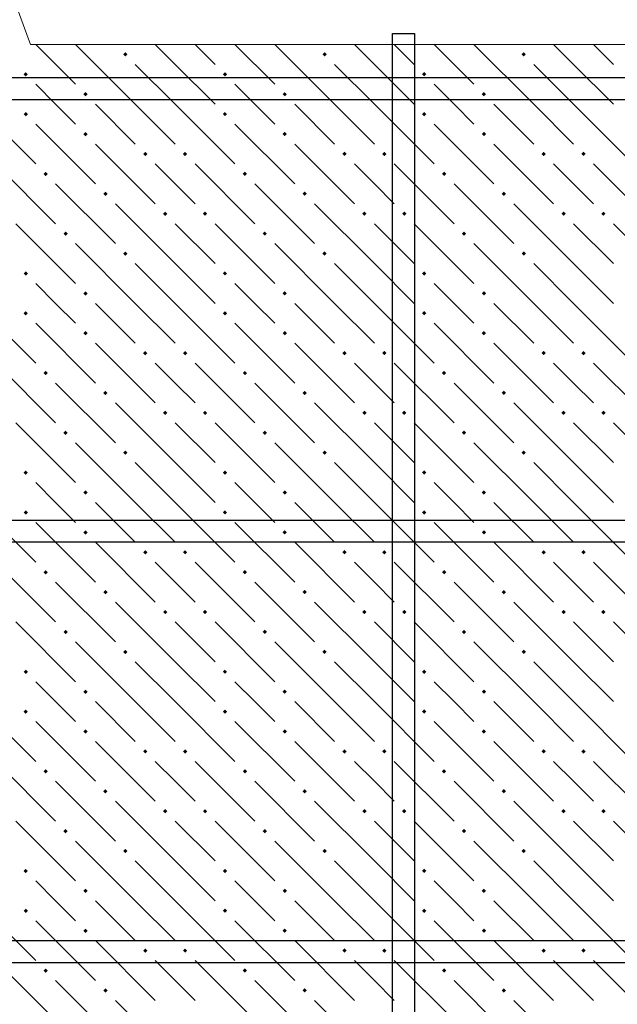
# Model space of a CAD drawing. Header units: millimetres. Extents: x 40580 to 1930067, y -240640 to 81020.
# Tile 448 of 656: x 1129829 to 1131629, y -186960 to -183994. Entities that reach past the tile are written whole.
import ezdxf

# ---------------------------------------------------------------- set-up
doc = ezdxf.new("R2010")
doc.units = ezdxf.units.MM
for name, color, linetype, lineweight in [('ЖБ Перекрытие верхний уровень', 7, 'Continuous', 35), ('Примечания', 7, 'Continuous', 13), ('Фоновоя арматура Х1', 52, 'Continuous', 25)]:
    doc.layers.add(name, color=color, linetype=linetype, lineweight=lineweight)

msp = doc.modelspace()

# ---------------------------------------------------------------- hatches: boundary and pattern name
at = {"layer": 'ЖБ Перекрытие верхний уровень', "linetype": 'Continuous', "lineweight": -3, "transparency": 33554687}
for points in [[(1130140.9, -184098.3), (1130147.4, -184091.8), (1130153.9, -184098.3), (1130147.4, -184104.8)], [(1130740.9, -184098.3), (1130747.4, -184091.8), (1130753.9, -184098.3), (1130747.4, -184104.8)], [(1131340.9, -184098.3), (1131347.4, -184091.8), (1131353.9, -184098.3), (1131347.4, -184104.8)], [(1129840.9, -184158.3), (1129847.4, -184151.8), (1129853.9, -184158.3), (1129847.4, -184164.8)], [(1130440.9, -184158.3), (1130447.4, -184151.8), (1130453.9, -184158.3), (1130447.4, -184164.8)], [(1131040.9, -184158.3), (1131047.4, -184151.8), (1131053.9, -184158.3), (1131047.4, -184164.8)], [(1130020.9, -184218.3), (1130027.4, -184211.8), (1130033.9, -184218.3), (1130027.4, -184224.8)], [(1130620.9, -184218.3), (1130627.4, -184211.8), (1130633.9, -184218.3), (1130627.4, -184224.8)], [(1131220.9, -184218.3), (1131227.4, -184211.8), (1131233.9, -184218.3), (1131227.4, -184224.8)], [(1129840.9, -184278.3), (1129847.4, -184271.8), (1129853.9, -184278.3), (1129847.4, -184284.8)], [(1130440.9, -184278.3), (1130447.4, -184271.8), (1130453.9, -184278.3), (1130447.4, -184284.8)], [(1131040.9, -184278.3), (1131047.4, -184271.8), (1131053.9, -184278.3), (1131047.4, -184284.8)], [(1130020.9, -184338.3), (1130027.4, -184331.8), (1130033.9, -184338.3), (1130027.4, -184344.8)], [(1130620.9, -184338.3), (1130627.4, -184331.8), (1130633.9, -184338.3), (1130627.4, -184344.8)], [(1131220.9, -184338.3), (1131227.4, -184331.8), (1131233.9, -184338.3), (1131227.4, -184344.8)], [(1130200.9, -184398.3), (1130207.4, -184391.8), (1130213.9, -184398.3), (1130207.4, -184404.8)], [(1130320.9, -184398.3), (1130327.4, -184391.8), (1130333.9, -184398.3), (1130327.4, -184404.8)], [(1130800.9, -184398.3), (1130807.4, -184391.8), (1130813.9, -184398.3), (1130807.4, -184404.8)], [(1130920.9, -184398.3), (1130927.4, -184391.8), (1130933.9, -184398.3), (1130927.4, -184404.8)], [(1131400.9, -184398.3), (1131407.4, -184391.8), (1131413.9, -184398.3), (1131407.4, -184404.8)], [(1131520.9, -184398.3), (1131527.4, -184391.8), (1131533.9, -184398.3), (1131527.4, -184404.8)], [(1129900.9, -184458.3), (1129907.4, -184451.8), (1129913.9, -184458.3), (1129907.4, -184464.8)], [(1130500.9, -184458.3), (1130507.4, -184451.8), (1130513.9, -184458.3), (1130507.4, -184464.8)], [(1131100.9, -184458.3), (1131107.4, -184451.8), (1131113.9, -184458.3), (1131107.4, -184464.8)], [(1130080.9, -184518.3), (1130087.4, -184511.8), (1130093.9, -184518.3), (1130087.4, -184524.8)], [(1130680.9, -184518.3), (1130687.4, -184511.8), (1130693.9, -184518.3), (1130687.4, -184524.8)], [(1131280.9, -184518.3), (1131287.4, -184511.8), (1131293.9, -184518.3), (1131287.4, -184524.8)], [(1130260.9, -184578.3), (1130267.4, -184571.8), (1130273.9, -184578.3), (1130267.4, -184584.8)], [(1130380.9, -184578.3), (1130387.4, -184571.8), (1130393.9, -184578.3), (1130387.4, -184584.8)], [(1130860.9, -184578.3), (1130867.4, -184571.8), (1130873.9, -184578.3), (1130867.4, -184584.8)], [(1130980.9, -184578.3), (1130987.4, -184571.8), (1130993.9, -184578.3), (1130987.4, -184584.8)], [(1131460.9, -184578.3), (1131467.4, -184571.8), (1131473.9, -184578.3), (1131467.4, -184584.8)], [(1131580.9, -184578.3), (1131587.4, -184571.8), (1131593.9, -184578.3), (1131587.4, -184584.8)], [(1129960.9, -184638.3), (1129967.4, -184631.8), (1129973.9, -184638.3), (1129967.4, -184644.8)], [(1130560.9, -184638.3), (1130567.4, -184631.8), (1130573.9, -184638.3), (1130567.4, -184644.8)], [(1131160.9, -184638.3), (1131167.4, -184631.8), (1131173.9, -184638.3), (1131167.4, -184644.8)], [(1130140.9, -184698.3), (1130147.4, -184691.8), (1130153.9, -184698.3), (1130147.4, -184704.8)], [(1130740.9, -184698.3), (1130747.4, -184691.8), (1130753.9, -184698.3), (1130747.4, -184704.8)], [(1131340.9, -184698.3), (1131347.4, -184691.8), (1131353.9, -184698.3), (1131347.4, -184704.8)], [(1129840.9, -184758.3), (1129847.4, -184751.8), (1129853.9, -184758.3), (1129847.4, -184764.8)], [(1130440.9, -184758.3), (1130447.4, -184751.8), (1130453.9, -184758.3), (1130447.4, -184764.8)], [(1131040.9, -184758.3), (1131047.4, -184751.8), (1131053.9, -184758.3), (1131047.4, -184764.8)], [(1130020.9, -184818.3), (1130027.4, -184811.8), (1130033.9, -184818.3), (1130027.4, -184824.8)], [(1130620.9, -184818.3), (1130627.4, -184811.8), (1130633.9, -184818.3), (1130627.4, -184824.8)], [(1131220.9, -184818.3), (1131227.4, -184811.8), (1131233.9, -184818.3), (1131227.4, -184824.8)], [(1129840.9, -184878.3), (1129847.4, -184871.8), (1129853.9, -184878.3), (1129847.4, -184884.8)], [(1130440.9, -184878.3), (1130447.4, -184871.8), (1130453.9, -184878.3), (1130447.4, -184884.8)], [(1131040.9, -184878.3), (1131047.4, -184871.8), (1131053.9, -184878.3), (1131047.4, -184884.8)], [(1130020.9, -184938.3), (1130027.4, -184931.8), (1130033.9, -184938.3), (1130027.4, -184944.8)], [(1130620.9, -184938.3), (1130627.4, -184931.8), (1130633.9, -184938.3), (1130627.4, -184944.8)], [(1131220.9, -184938.3), (1131227.4, -184931.8), (1131233.9, -184938.3), (1131227.4, -184944.8)], [(1130200.9, -184998.3), (1130207.4, -184991.8), (1130213.9, -184998.3), (1130207.4, -185004.8)], [(1130320.9, -184998.3), (1130327.4, -184991.8), (1130333.9, -184998.3), (1130327.4, -185004.8)], [(1130800.9, -184998.3), (1130807.4, -184991.8), (1130813.9, -184998.3), (1130807.4, -185004.8)], [(1130920.9, -184998.3), (1130927.4, -184991.8), (1130933.9, -184998.3), (1130927.4, -185004.8)], [(1131400.9, -184998.3), (1131407.4, -184991.8), (1131413.9, -184998.3), (1131407.4, -185004.8)], [(1131520.9, -184998.3), (1131527.4, -184991.8), (1131533.9, -184998.3), (1131527.4, -185004.8)], [(1129900.9, -185058.3), (1129907.4, -185051.8), (1129913.9, -185058.3), (1129907.4, -185064.8)], [(1130500.9, -185058.3), (1130507.4, -185051.8), (1130513.9, -185058.3), (1130507.4, -185064.8)], [(1131100.9, -185058.3), (1131107.4, -185051.8), (1131113.9, -185058.3), (1131107.4, -185064.8)], [(1130080.9, -185118.3), (1130087.4, -185111.8), (1130093.9, -185118.3), (1130087.4, -185124.8)], [(1130680.9, -185118.3), (1130687.4, -185111.8), (1130693.9, -185118.3), (1130687.4, -185124.8)], [(1131280.9, -185118.3), (1131287.4, -185111.8), (1131293.9, -185118.3), (1131287.4, -185124.8)], [(1130260.9, -185178.3), (1130267.4, -185171.8), (1130273.9, -185178.3), (1130267.4, -185184.8)], [(1130380.9, -185178.3), (1130387.4, -185171.8), (1130393.9, -185178.3), (1130387.4, -185184.8)], [(1130860.9, -185178.3), (1130867.4, -185171.8), (1130873.9, -185178.3), (1130867.4, -185184.8)], [(1130980.9, -185178.3), (1130987.4, -185171.8), (1130993.9, -185178.3), (1130987.4, -185184.8)], [(1131460.9, -185178.3), (1131467.4, -185171.8), (1131473.9, -185178.3), (1131467.4, -185184.8)], [(1131580.9, -185178.3), (1131587.4, -185171.8), (1131593.9, -185178.3), (1131587.4, -185184.8)], [(1129960.9, -185238.3), (1129967.4, -185231.8), (1129973.9, -185238.3), (1129967.4, -185244.8)], [(1130560.9, -185238.3), (1130567.4, -185231.8), (1130573.9, -185238.3), (1130567.4, -185244.8)], [(1131160.9, -185238.3), (1131167.4, -185231.8), (1131173.9, -185238.3), (1131167.4, -185244.8)], [(1130140.9, -185298.3), (1130147.4, -185291.8), (1130153.9, -185298.3), (1130147.4, -185304.8)], [(1130740.9, -185298.3), (1130747.4, -185291.8), (1130753.9, -185298.3), (1130747.4, -185304.8)], [(1131340.9, -185298.3), (1131347.4, -185291.8), (1131353.9, -185298.3), (1131347.4, -185304.8)], [(1129840.9, -185358.3), (1129847.4, -185351.8), (1129853.9, -185358.3), (1129847.4, -185364.8)], [(1130440.9, -185358.3), (1130447.4, -185351.8), (1130453.9, -185358.3), (1130447.4, -185364.8)], [(1131040.9, -185358.3), (1131047.4, -185351.8), (1131053.9, -185358.3), (1131047.4, -185364.8)], [(1130020.9, -185418.3), (1130027.4, -185411.8), (1130033.9, -185418.3), (1130027.4, -185424.8)], [(1130620.9, -185418.3), (1130627.4, -185411.8), (1130633.9, -185418.3), (1130627.4, -185424.8)], [(1131220.9, -185418.3), (1131227.4, -185411.8), (1131233.9, -185418.3), (1131227.4, -185424.8)], [(1129840.9, -185478.3), (1129847.4, -185471.8), (1129853.9, -185478.3), (1129847.4, -185484.8)], [(1130440.9, -185478.3), (1130447.4, -185471.8), (1130453.9, -185478.3), (1130447.4, -185484.8)], [(1131040.9, -185478.3), (1131047.4, -185471.8), (1131053.9, -185478.3), (1131047.4, -185484.8)], [(1130020.9, -185538.3), (1130027.4, -185531.8), (1130033.9, -185538.3), (1130027.4, -185544.8)], [(1130620.9, -185538.3), (1130627.4, -185531.8), (1130633.9, -185538.3), (1130627.4, -185544.8)], [(1131220.9, -185538.3), (1131227.4, -185531.8), (1131233.9, -185538.3), (1131227.4, -185544.8)], [(1130200.9, -185598.3), (1130207.4, -185591.8), (1130213.9, -185598.3), (1130207.4, -185604.8)], [(1130320.9, -185598.3), (1130327.4, -185591.8), (1130333.9, -185598.3), (1130327.4, -185604.8)], [(1130800.9, -185598.3), (1130807.4, -185591.8), (1130813.9, -185598.3), (1130807.4, -185604.8)], [(1130920.9, -185598.3), (1130927.4, -185591.8), (1130933.9, -185598.3), (1130927.4, -185604.8)], [(1131400.9, -185598.3), (1131407.4, -185591.8), (1131413.9, -185598.3), (1131407.4, -185604.8)], [(1131520.9, -185598.3), (1131527.4, -185591.8), (1131533.9, -185598.3), (1131527.4, -185604.8)], [(1129900.9, -185658.3), (1129907.4, -185651.8), (1129913.9, -185658.3), (1129907.4, -185664.8)], [(1130500.9, -185658.3), (1130507.4, -185651.8), (1130513.9, -185658.3), (1130507.4, -185664.8)], [(1131100.9, -185658.3), (1131107.4, -185651.8), (1131113.9, -185658.3), (1131107.4, -185664.8)], [(1130080.9, -185718.3), (1130087.4, -185711.8), (1130093.9, -185718.3), (1130087.4, -185724.8)], [(1130680.9, -185718.3), (1130687.4, -185711.8), (1130693.9, -185718.3), (1130687.4, -185724.8)], [(1131280.9, -185718.3), (1131287.4, -185711.8), (1131293.9, -185718.3), (1131287.4, -185724.8)], [(1130260.9, -185778.3), (1130267.4, -185771.8), (1130273.9, -185778.3), (1130267.4, -185784.8)], [(1130380.9, -185778.3), (1130387.4, -185771.8), (1130393.9, -185778.3), (1130387.4, -185784.8)], [(1130860.9, -185778.3), (1130867.4, -185771.8), (1130873.9, -185778.3), (1130867.4, -185784.8)], [(1130980.9, -185778.3), (1130987.4, -185771.8), (1130993.9, -185778.3), (1130987.4, -185784.8)], [(1131460.9, -185778.3), (1131467.4, -185771.8), (1131473.9, -185778.3), (1131467.4, -185784.8)], [(1131580.9, -185778.3), (1131587.4, -185771.8), (1131593.9, -185778.3), (1131587.4, -185784.8)], [(1129960.9, -185838.3), (1129967.4, -185831.8), (1129973.9, -185838.3), (1129967.4, -185844.8)], [(1130560.9, -185838.3), (1130567.4, -185831.8), (1130573.9, -185838.3), (1130567.4, -185844.8)], [(1131160.9, -185838.3), (1131167.4, -185831.8), (1131173.9, -185838.3), (1131167.4, -185844.8)], [(1130140.9, -185898.3), (1130147.4, -185891.8), (1130153.9, -185898.3), (1130147.4, -185904.8)], [(1130740.9, -185898.3), (1130747.4, -185891.8), (1130753.9, -185898.3), (1130747.4, -185904.8)], [(1131340.9, -185898.3), (1131347.4, -185891.8), (1131353.9, -185898.3), (1131347.4, -185904.8)], [(1129840.9, -185958.3), (1129847.4, -185951.8), (1129853.9, -185958.3), (1129847.4, -185964.8)], [(1130440.9, -185958.3), (1130447.4, -185951.8), (1130453.9, -185958.3), (1130447.4, -185964.8)], [(1131040.9, -185958.3), (1131047.4, -185951.8), (1131053.9, -185958.3), (1131047.4, -185964.8)], [(1130020.9, -186018.3), (1130027.4, -186011.8), (1130033.9, -186018.3), (1130027.4, -186024.8)], [(1130620.9, -186018.3), (1130627.4, -186011.8), (1130633.9, -186018.3), (1130627.4, -186024.8)], [(1131220.9, -186018.3), (1131227.4, -186011.8), (1131233.9, -186018.3), (1131227.4, -186024.8)], [(1129840.9, -186078.3), (1129847.4, -186071.8), (1129853.9, -186078.3), (1129847.4, -186084.8)], [(1130440.9, -186078.3), (1130447.4, -186071.8), (1130453.9, -186078.3), (1130447.4, -186084.8)], [(1131040.9, -186078.3), (1131047.4, -186071.8), (1131053.9, -186078.3), (1131047.4, -186084.8)], [(1130020.9, -186138.3), (1130027.4, -186131.8), (1130033.9, -186138.3), (1130027.4, -186144.8)], [(1130620.9, -186138.3), (1130627.4, -186131.8), (1130633.9, -186138.3), (1130627.4, -186144.8)], [(1131220.9, -186138.3), (1131227.4, -186131.8), (1131233.9, -186138.3), (1131227.4, -186144.8)], [(1130200.9, -186198.3), (1130207.4, -186191.8), (1130213.9, -186198.3), (1130207.4, -186204.8)], [(1130320.9, -186198.3), (1130327.4, -186191.8), (1130333.9, -186198.3), (1130327.4, -186204.8)], [(1130800.9, -186198.3), (1130807.4, -186191.8), (1130813.9, -186198.3), (1130807.4, -186204.8)], [(1130920.9, -186198.3), (1130927.4, -186191.8), (1130933.9, -186198.3), (1130927.4, -186204.8)], [(1131400.9, -186198.3), (1131407.4, -186191.8), (1131413.9, -186198.3), (1131407.4, -186204.8)], [(1131520.9, -186198.3), (1131527.4, -186191.8), (1131533.9, -186198.3), (1131527.4, -186204.8)], [(1129900.9, -186258.3), (1129907.4, -186251.8), (1129913.9, -186258.3), (1129907.4, -186264.8)], [(1130500.9, -186258.3), (1130507.4, -186251.8), (1130513.9, -186258.3), (1130507.4, -186264.8)], [(1131100.9, -186258.3), (1131107.4, -186251.8), (1131113.9, -186258.3), (1131107.4, -186264.8)], [(1130080.9, -186318.3), (1130087.4, -186311.8), (1130093.9, -186318.3), (1130087.4, -186324.8)], [(1130680.9, -186318.3), (1130687.4, -186311.8), (1130693.9, -186318.3), (1130687.4, -186324.8)], [(1131280.9, -186318.3), (1131287.4, -186311.8), (1131293.9, -186318.3), (1131287.4, -186324.8)], [(1130260.9, -186378.3), (1130267.4, -186371.8), (1130273.9, -186378.3), (1130267.4, -186384.8)], [(1130380.9, -186378.3), (1130387.4, -186371.8), (1130393.9, -186378.3), (1130387.4, -186384.8)], [(1130860.9, -186378.3), (1130867.4, -186371.8), (1130873.9, -186378.3), (1130867.4, -186384.8)], [(1130980.9, -186378.3), (1130987.4, -186371.8), (1130993.9, -186378.3), (1130987.4, -186384.8)], [(1131460.9, -186378.3), (1131467.4, -186371.8), (1131473.9, -186378.3), (1131467.4, -186384.8)], [(1131580.9, -186378.3), (1131587.4, -186371.8), (1131593.9, -186378.3), (1131587.4, -186384.8)], [(1129960.9, -186438.3), (1129967.4, -186431.8), (1129973.9, -186438.3), (1129967.4, -186444.8)], [(1130560.9, -186438.3), (1130567.4, -186431.8), (1130573.9, -186438.3), (1130567.4, -186444.8)], [(1131160.9, -186438.3), (1131167.4, -186431.8), (1131173.9, -186438.3), (1131167.4, -186444.8)], [(1130140.9, -186498.3), (1130147.4, -186491.8), (1130153.9, -186498.3), (1130147.4, -186504.8)], [(1130740.9, -186498.3), (1130747.4, -186491.8), (1130753.9, -186498.3), (1130747.4, -186504.8)], [(1131340.9, -186498.3), (1131347.4, -186491.8), (1131353.9, -186498.3), (1131347.4, -186504.8)], [(1129840.9, -186558.3), (1129847.4, -186551.8), (1129853.9, -186558.3), (1129847.4, -186564.8)], [(1130440.9, -186558.3), (1130447.4, -186551.8), (1130453.9, -186558.3), (1130447.4, -186564.8)], [(1131040.9, -186558.3), (1131047.4, -186551.8), (1131053.9, -186558.3), (1131047.4, -186564.8)], [(1130020.9, -186618.3), (1130027.4, -186611.8), (1130033.9, -186618.3), (1130027.4, -186624.8)], [(1130620.9, -186618.3), (1130627.4, -186611.8), (1130633.9, -186618.3), (1130627.4, -186624.8)], [(1131220.9, -186618.3), (1131227.4, -186611.8), (1131233.9, -186618.3), (1131227.4, -186624.8)], [(1129840.9, -186678.3), (1129847.4, -186671.8), (1129853.9, -186678.3), (1129847.4, -186684.8)], [(1130440.9, -186678.3), (1130447.4, -186671.8), (1130453.9, -186678.3), (1130447.4, -186684.8)], [(1131040.9, -186678.3), (1131047.4, -186671.8), (1131053.9, -186678.3), (1131047.4, -186684.8)], [(1130020.9, -186738.3), (1130027.4, -186731.8), (1130033.9, -186738.3), (1130027.4, -186744.8)], [(1130620.9, -186738.3), (1130627.4, -186731.8), (1130633.9, -186738.3), (1130627.4, -186744.8)], [(1131220.9, -186738.3), (1131227.4, -186731.8), (1131233.9, -186738.3), (1131227.4, -186744.8)], [(1130200.9, -186798.3), (1130207.4, -186791.8), (1130213.9, -186798.3), (1130207.4, -186804.8)], [(1130320.9, -186798.3), (1130327.4, -186791.8), (1130333.9, -186798.3), (1130327.4, -186804.8)], [(1130800.9, -186798.3), (1130807.4, -186791.8), (1130813.9, -186798.3), (1130807.4, -186804.8)], [(1130920.9, -186798.3), (1130927.4, -186791.8), (1130933.9, -186798.3), (1130927.4, -186804.8)], [(1131400.9, -186798.3), (1131407.4, -186791.8), (1131413.9, -186798.3), (1131407.4, -186804.8)], [(1131520.9, -186798.3), (1131527.4, -186791.8), (1131533.9, -186798.3), (1131527.4, -186804.8)], [(1129900.9, -186858.3), (1129907.4, -186851.8), (1129913.9, -186858.3), (1129907.4, -186864.8)], [(1130500.9, -186858.3), (1130507.4, -186851.8), (1130513.9, -186858.3), (1130507.4, -186864.8)], [(1131100.9, -186858.3), (1131107.4, -186851.8), (1131113.9, -186858.3), (1131107.4, -186864.8)], [(1130080.9, -186918.3), (1130087.4, -186911.8), (1130093.9, -186918.3), (1130087.4, -186924.8)], [(1130680.9, -186918.3), (1130687.4, -186911.8), (1130693.9, -186918.3), (1130687.4, -186924.8)], [(1131280.9, -186918.3), (1131287.4, -186911.8), (1131293.9, -186918.3), (1131287.4, -186924.8)]]:
    msp.add_hatch(color=7, dxfattribs=at).paths.add_polyline_path(points, flags=16)

# ---------------------------------------------------------------- linework, layer by layer
at = {"layer": 'ЖБ Перекрытие верхний уровень', "color": 9, "linetype": 'Continuous', "lineweight": -3, "true_color": 0xc7c7c7, "transparency": 33554687}
for p, q in [((1129877.3, -184068.2), (1129997.4, -184188.3)), ((1130177.4, -184248.3), (1129997.4, -184068.3)), ((1130117.3, -184068.2), (1130117.4, -184068.3)), ((1130297.4, -184128.3), (1130237.3, -184068.2)), ((1130357.3, -184068.2), (1130417.4, -184128.3)), ((1130477.3, -184068.2), (1130597.4, -184188.3)), ((1130777.4, -184248.3), (1130597.4, -184068.3)), ((1130717.3, -184068.2), (1130717.4, -184068.3)), ((1130897.4, -184128.3), (1130837.3, -184068.2)), ((1130957.3, -184068.2), (1131017.4, -184128.3)), ((1131077.3, -184068.2), (1131197.4, -184188.3)), ((1131377.4, -184248.3), (1131197.4, -184068.3)), ((1131317.3, -184068.2), (1131317.4, -184068.3)), ((1131497.4, -184128.3), (1131437.3, -184068.2)), ((1131557.3, -184068.2), (1131617.4, -184128.3)), ((1130177.4, -184128.3), (1130297.4, -184248.3)), ((1130297.4, -184128.3), (1130417.4, -184248.3)), ((1130777.4, -184128.3), (1130897.4, -184248.3)), ((1130897.4, -184128.3), (1131017.4, -184248.3)), ((1131377.4, -184128.3), (1131497.4, -184248.3)), ((1131497.4, -184128.3), (1131617.4, -184248.3)), ((1129937.4, -184248.3), (1129877.4, -184188.3)), ((1130537.4, -184248.3), (1130477.4, -184188.3)), ((1131137.4, -184248.3), (1131077.4, -184188.3)), ((1129697.4, -184248.3), (1129877.4, -184428.3)), ((1129997.4, -184308.3), (1129937.4, -184248.3)), ((1130057.4, -184248.3), (1130177.4, -184368.3)), ((1130177.4, -184248.3), (1130297.4, -184368.3)), ((1130297.4, -184248.3), (1130477.4, -184428.3)), ((1130597.4, -184308.3), (1130537.4, -184248.3)), ((1130657.4, -184248.3), (1130777.4, -184368.3)), ((1130777.4, -184248.3), (1130897.4, -184368.3)), ((1130897.4, -184248.3), (1131077.4, -184428.3)), ((1131197.4, -184308.3), (1131137.4, -184248.3)), ((1131257.4, -184248.3), (1131377.4, -184368.3)), ((1131377.4, -184248.3), (1131497.4, -184368.3)), ((1131497.4, -184248.3), (1131677.4, -184428.3)), ((1129877.4, -184308.3), (1130057.4, -184488.3)), ((1130477.4, -184308.3), (1130657.4, -184488.3)), ((1131077.4, -184308.3), (1131257.4, -184488.3)), ((1130057.4, -184368.3), (1130237.4, -184548.3)), ((1130657.4, -184368.3), (1130837.4, -184548.3)), ((1131257.4, -184368.3), (1131437.4, -184548.3)), ((1129757.4, -184428.3), (1129937.4, -184608.3)), ((1130297.4, -184488.3), (1130237.4, -184428.3)), ((1130357.4, -184428.3), (1130537.4, -184608.3)), ((1130897.4, -184488.3), (1130837.4, -184428.3)), ((1130957.4, -184428.3), (1131137.4, -184608.3)), ((1131497.4, -184488.3), (1131437.4, -184428.3)), ((1131557.4, -184428.3), (1131737.4, -184608.3)), ((1129937.4, -184488.3), (1130117.4, -184668.3)), ((1130357.4, -184548.3), (1130297.4, -184488.3)), ((1130537.4, -184488.3), (1130717.4, -184668.3)), ((1130957.4, -184548.3), (1130897.4, -184488.3)), ((1131137.4, -184488.3), (1131317.4, -184668.3)), ((1131557.4, -184548.3), (1131497.4, -184488.3)), ((1130297.4, -184728.3), (1130117.4, -184548.3)), ((1130897.4, -184728.3), (1130717.4, -184548.3)), ((1131497.4, -184728.3), (1131317.4, -184548.3)), ((1129817.4, -184608.3), (1129997.4, -184788.3)), ((1130297.4, -184608.3), (1130417.4, -184728.3)), ((1130417.4, -184608.3), (1130597.4, -184788.3)), ((1130897.4, -184608.3), (1131017.4, -184728.3)), ((1131017.4, -184608.3), (1131197.4, -184788.3)), ((1131497.4, -184608.3), (1131617.4, -184728.3)), ((1131617.4, -184608.3), (1131797.4, -184788.3)), ((1130177.4, -184848.3), (1129997.4, -184668.3)), ((1130777.4, -184848.3), (1130597.4, -184668.3)), ((1131377.4, -184848.3), (1131197.4, -184668.3)), ((1130177.4, -184728.3), (1130297.4, -184848.3)), ((1130297.4, -184728.3), (1130417.4, -184848.3)), ((1130777.4, -184728.3), (1130897.4, -184848.3)), ((1130897.4, -184728.3), (1131017.4, -184848.3)), ((1131377.4, -184728.3), (1131497.4, -184848.3)), ((1131497.4, -184728.3), (1131617.4, -184848.3)), ((1129937.4, -184848.3), (1129877.4, -184788.3)), ((1130537.4, -184848.3), (1130477.4, -184788.3)), ((1131137.4, -184848.3), (1131077.4, -184788.3)), ((1129697.4, -184848.3), (1129877.4, -185028.3)), ((1129997.4, -184908.3), (1129937.4, -184848.3)), ((1130057.4, -184848.3), (1130177.4, -184968.3)), ((1130177.4, -184848.3), (1130297.4, -184968.3)), ((1130297.4, -184848.3), (1130477.4, -185028.3)), ((1130597.4, -184908.3), (1130537.4, -184848.3)), ((1130657.4, -184848.3), (1130777.4, -184968.3)), ((1130777.4, -184848.3), (1130897.4, -184968.3)), ((1130897.4, -184848.3), (1131077.4, -185028.3)), ((1131197.4, -184908.3), (1131137.4, -184848.3)), ((1131257.4, -184848.3), (1131377.4, -184968.3)), ((1131377.4, -184848.3), (1131497.4, -184968.3)), ((1131497.4, -184848.3), (1131677.4, -185028.3)), ((1129877.4, -184908.3), (1130057.4, -185088.3)), ((1130477.4, -184908.3), (1130657.4, -185088.3)), ((1131077.4, -184908.3), (1131257.4, -185088.3)), ((1130057.4, -184968.3), (1130237.4, -185148.3)), ((1130657.4, -184968.3), (1130837.4, -185148.3)), ((1131257.4, -184968.3), (1131437.4, -185148.3)), ((1129757.4, -185028.3), (1129937.4, -185208.3)), ((1130297.4, -185088.3), (1130237.4, -185028.3)), ((1130357.4, -185028.3), (1130537.4, -185208.3)), ((1130897.4, -185088.3), (1130837.4, -185028.3)), ((1130957.4, -185028.3), (1131137.4, -185208.3)), ((1131497.4, -185088.3), (1131437.4, -185028.3)), ((1131557.4, -185028.3), (1131737.4, -185208.3)), ((1129937.4, -185088.3), (1130117.4, -185268.3)), ((1130357.4, -185148.3), (1130297.4, -185088.3)), ((1130537.4, -185088.3), (1130717.4, -185268.3)), ((1130957.4, -185148.3), (1130897.4, -185088.3)), ((1131137.4, -185088.3), (1131317.4, -185268.3)), ((1131557.4, -185148.3), (1131497.4, -185088.3)), ((1130297.4, -185328.3), (1130117.4, -185148.3)), ((1130897.4, -185328.3), (1130717.4, -185148.3)), ((1131497.4, -185328.3), (1131317.4, -185148.3)), ((1129817.4, -185208.3), (1129997.4, -185388.3)), ((1130297.4, -185208.3), (1130417.4, -185328.3)), ((1130417.4, -185208.3), (1130597.4, -185388.3)), ((1130897.4, -185208.3), (1131017.4, -185328.3)), ((1131017.4, -185208.3), (1131197.4, -185388.3)), ((1131497.4, -185208.3), (1131617.4, -185328.3)), ((1131617.4, -185208.3), (1131797.4, -185388.3)), ((1130177.4, -185448.3), (1129997.4, -185268.3)), ((1130777.4, -185448.3), (1130597.4, -185268.3)), ((1131377.4, -185448.3), (1131197.4, -185268.3)), ((1130177.4, -185328.3), (1130297.4, -185448.3)), ((1130297.4, -185328.3), (1130417.4, -185448.3)), ((1130777.4, -185328.3), (1130897.4, -185448.3)), ((1130897.4, -185328.3), (1131017.4, -185448.3)), ((1131377.4, -185328.3), (1131497.4, -185448.3)), ((1131497.4, -185328.3), (1131617.4, -185448.3)), ((1129937.4, -185448.3), (1129877.4, -185388.3)), ((1130537.4, -185448.3), (1130477.4, -185388.3)), ((1131137.4, -185448.3), (1131077.4, -185388.3)), ((1129697.4, -185448.3), (1129877.4, -185628.3)), ((1129997.4, -185508.3), (1129937.4, -185448.3)), ((1130057.4, -185448.3), (1130177.4, -185568.3)), ((1130177.4, -185448.3), (1130297.4, -185568.3)), ((1130297.4, -185448.3), (1130477.4, -185628.3)), ((1130597.4, -185508.3), (1130537.4, -185448.3)), ((1130657.4, -185448.3), (1130777.4, -185568.3)), ((1130777.4, -185448.3), (1130897.4, -185568.3)), ((1130897.4, -185448.3), (1131077.4, -185628.3)), ((1131197.4, -185508.3), (1131137.4, -185448.3)), ((1131257.4, -185448.3), (1131377.4, -185568.3)), ((1131377.4, -185448.3), (1131497.4, -185568.3)), ((1131497.4, -185448.3), (1131677.4, -185628.3)), ((1129877.4, -185508.3), (1130057.4, -185688.3)), ((1130477.4, -185508.3), (1130657.4, -185688.3)), ((1131077.4, -185508.3), (1131257.4, -185688.3)), ((1130057.4, -185568.3), (1130237.4, -185748.3)), ((1130657.4, -185568.3), (1130837.4, -185748.3)), ((1131257.4, -185568.3), (1131437.4, -185748.3)), ((1129757.4, -185628.3), (1129937.4, -185808.3)), ((1130297.4, -185688.3), (1130237.4, -185628.3)), ((1130357.4, -185628.3), (1130537.4, -185808.3)), ((1130897.4, -185688.3), (1130837.4, -185628.3)), ((1130957.4, -185628.3), (1131137.4, -185808.3)), ((1131497.4, -185688.3), (1131437.4, -185628.3)), ((1131557.4, -185628.3), (1131737.4, -185808.3)), ((1129937.4, -185688.3), (1130117.4, -185868.3)), ((1130357.4, -185748.3), (1130297.4, -185688.3)), ((1130537.4, -185688.3), (1130717.4, -185868.3)), ((1130957.4, -185748.3), (1130897.4, -185688.3)), ((1131137.4, -185688.3), (1131317.4, -185868.3)), ((1131557.4, -185748.3), (1131497.4, -185688.3)), ((1130297.4, -185928.3), (1130117.4, -185748.3)), ((1130897.4, -185928.3), (1130717.4, -185748.3)), ((1131497.4, -185928.3), (1131317.4, -185748.3)), ((1129817.4, -185808.3), (1129997.4, -185988.3)), ((1130297.4, -185808.3), (1130417.4, -185928.3)), ((1130417.4, -185808.3), (1130597.4, -185988.3)), ((1130897.4, -185808.3), (1131017.4, -185928.3)), ((1131017.4, -185808.3), (1131197.4, -185988.3)), ((1131497.4, -185808.3), (1131617.4, -185928.3)), ((1131617.4, -185808.3), (1131797.4, -185988.3)), ((1130177.4, -186048.3), (1129997.4, -185868.3)), ((1130777.4, -186048.3), (1130597.4, -185868.3)), ((1131377.4, -186048.3), (1131197.4, -185868.3)), ((1130177.4, -185928.3), (1130297.4, -186048.3)), ((1130297.4, -185928.3), (1130417.4, -186048.3)), ((1130777.4, -185928.3), (1130897.4, -186048.3)), ((1130897.4, -185928.3), (1131017.4, -186048.3)), ((1131377.4, -185928.3), (1131497.4, -186048.3)), ((1131497.4, -185928.3), (1131617.4, -186048.3)), ((1129937.4, -186048.3), (1129877.4, -185988.3)), ((1130537.4, -186048.3), (1130477.4, -185988.3)), ((1131137.4, -186048.3), (1131077.4, -185988.3)), ((1129697.4, -186048.3), (1129877.4, -186228.3)), ((1129997.4, -186108.3), (1129937.4, -186048.3)), ((1130057.4, -186048.3), (1130177.4, -186168.3)), ((1130177.4, -186048.3), (1130297.4, -186168.3)), ((1130297.4, -186048.3), (1130477.4, -186228.3)), ((1130597.4, -186108.3), (1130537.4, -186048.3)), ((1130657.4, -186048.3), (1130777.4, -186168.3)), ((1130777.4, -186048.3), (1130897.4, -186168.3)), ((1130897.4, -186048.3), (1131077.4, -186228.3)), ((1131197.4, -186108.3), (1131137.4, -186048.3)), ((1131257.4, -186048.3), (1131377.4, -186168.3)), ((1131377.4, -186048.3), (1131497.4, -186168.3)), ((1131497.4, -186048.3), (1131677.4, -186228.3)), ((1129877.4, -186108.3), (1130057.4, -186288.3)), ((1130477.4, -186108.3), (1130657.4, -186288.3)), ((1131077.4, -186108.3), (1131257.4, -186288.3)), ((1130057.4, -186168.3), (1130237.4, -186348.3)), ((1130657.4, -186168.3), (1130837.4, -186348.3)), ((1131257.4, -186168.3), (1131437.4, -186348.3)), ((1129757.4, -186228.3), (1129937.4, -186408.3)), ((1130297.4, -186288.3), (1130237.4, -186228.3)), ((1130357.4, -186228.3), (1130537.4, -186408.3)), ((1130897.4, -186288.3), (1130837.4, -186228.3)), ((1130957.4, -186228.3), (1131137.4, -186408.3)), ((1131497.4, -186288.3), (1131437.4, -186228.3)), ((1131557.4, -186228.3), (1131737.4, -186408.3)), ((1129937.4, -186288.3), (1130117.4, -186468.3)), ((1130357.4, -186348.3), (1130297.4, -186288.3)), ((1130537.4, -186288.3), (1130717.4, -186468.3)), ((1130957.4, -186348.3), (1130897.4, -186288.3)), ((1131137.4, -186288.3), (1131317.4, -186468.3)), ((1131557.4, -186348.3), (1131497.4, -186288.3)), ((1130297.4, -186528.3), (1130117.4, -186348.3)), ((1130897.4, -186528.3), (1130717.4, -186348.3)), ((1131497.4, -186528.3), (1131317.4, -186348.3)), ((1129817.4, -186408.3), (1129997.4, -186588.3)), ((1130297.4, -186408.3), (1130417.4, -186528.3)), ((1130417.4, -186408.3), (1130597.4, -186588.3)), ((1130897.4, -186408.3), (1131017.4, -186528.3)), ((1131017.4, -186408.3), (1131197.4, -186588.3)), ((1131497.4, -186408.3), (1131617.4, -186528.3)), ((1131617.4, -186408.3), (1131797.4, -186588.3)), ((1130177.4, -186648.3), (1129997.4, -186468.3)), ((1130777.4, -186648.3), (1130597.4, -186468.3)), ((1131377.4, -186648.3), (1131197.4, -186468.3)), ((1130177.4, -186528.3), (1130297.4, -186648.3)), ((1130297.4, -186528.3), (1130417.4, -186648.3)), ((1130777.4, -186528.3), (1130897.4, -186648.3)), ((1130897.4, -186528.3), (1131017.4, -186648.3)), ((1131377.4, -186528.3), (1131497.4, -186648.3)), ((1131497.4, -186528.3), (1131617.4, -186648.3)), ((1129937.4, -186648.3), (1129877.4, -186588.3)), ((1130537.4, -186648.3), (1130477.4, -186588.3)), ((1131137.4, -186648.3), (1131077.4, -186588.3)), ((1129697.4, -186648.3), (1129877.4, -186828.3)), ((1129997.4, -186708.3), (1129937.4, -186648.3)), ((1130057.4, -186648.3), (1130177.4, -186768.3)), ((1130177.4, -186648.3), (1130297.4, -186768.3)), ((1130297.4, -186648.3), (1130477.4, -186828.3)), ((1130597.4, -186708.3), (1130537.4, -186648.3)), ((1130657.4, -186648.3), (1130777.4, -186768.3)), ((1130777.4, -186648.3), (1130897.4, -186768.3)), ((1130897.4, -186648.3), (1131077.4, -186828.3)), ((1131197.4, -186708.3), (1131137.4, -186648.3)), ((1131257.4, -186648.3), (1131377.4, -186768.3)), ((1131377.4, -186648.3), (1131497.4, -186768.3)), ((1131497.4, -186648.3), (1131677.4, -186828.3)), ((1129877.4, -186708.3), (1130057.4, -186888.3)), ((1130477.4, -186708.3), (1130657.4, -186888.3)), ((1131077.4, -186708.3), (1131257.4, -186888.3)), ((1130057.4, -186768.3), (1130237.4, -186948.3)), ((1130657.4, -186768.3), (1130837.4, -186948.3)), ((1131257.4, -186768.3), (1131437.4, -186948.3)), ((1129757.4, -186828.3), (1129937.4, -187008.3)), ((1130297.4, -186888.3), (1130237.4, -186828.3)), ((1130357.4, -186828.3), (1130537.4, -187008.3)), ((1130897.4, -186888.3), (1130837.4, -186828.3)), ((1130957.4, -186828.3), (1131137.4, -187008.3)), ((1131497.4, -186888.3), (1131437.4, -186828.3)), ((1131557.4, -186828.3), (1131737.4, -187008.3)), ((1129937.4, -186888.3), (1130117.4, -187068.3)), ((1130357.4, -186948.3), (1130297.4, -186888.3)), ((1130537.4, -186888.3), (1130717.4, -187068.3)), ((1130957.4, -186948.3), (1130897.4, -186888.3)), ((1131137.4, -186888.3), (1131317.4, -187068.3)), ((1131557.4, -186948.3), (1131497.4, -186888.3)), ((1130297.4, -187128.3), (1130117.4, -186948.3)), ((1130897.4, -187128.3), (1130717.4, -186948.3)), ((1131497.4, -187128.3), (1131317.4, -186948.3))]:
    msp.add_line(p, q, dxfattribs=at)
at = {"layer": 'Примечания', "color": 7, "linetype": 'Continuous', "lineweight": 13, "transparency": 33554687}
for p, q in [((1129861.8, -184068.2), (1129788.4, -183868.2)), ((1131585.1, -184068.2), (1129861.8, -184068.2)), ((1133308.4, -184068.2), (1131585.1, -184068.2))]:
    msp.add_line(p, q, dxfattribs=at)
at = {"layer": 'Фоновоя арматура Х1', "color": 251, "linetype": 'Continuous', "lineweight": -3, "true_color": 0x656565, "transparency": 33554687}
for points in [[(1131018.4, -184034.9), (1131018.4, -192101.6), (1130951.8, -192101.6), (1130951.8, -184034.9), (1131018.4, -184034.9)], [(1131018.4, -184034.9), (1131018.4, -192101.6), (1130951.8, -192101.6), (1130951.8, -184034.9), (1131018.4, -184034.9)], [(1135285.1, -184234.9), (1126618.4, -184234.9), (1126618.4, -184168.2), (1135285.1, -184168.2), (1135285.1, -184234.9)], [(1135285.1, -184234.9), (1126618.4, -184234.9), (1126618.4, -184168.2), (1135285.1, -184168.2), (1135285.1, -184234.9)], [(1135285.1, -185568.2), (1126618.4, -185568.2), (1126618.4, -185501.6), (1135285.1, -185501.6), (1135285.1, -185568.2)], [(1135285.1, -185568.2), (1126618.4, -185568.2), (1126618.4, -185501.6), (1135285.1, -185501.6), (1135285.1, -185568.2)], [(1135285.1, -186834.9), (1126618.4, -186834.9), (1126618.4, -186768.2), (1135285.1, -186768.2), (1135285.1, -186834.9)], [(1135285.1, -186834.9), (1126618.4, -186834.9), (1126618.4, -186768.2), (1135285.1, -186768.2), (1135285.1, -186834.9)]]:
    msp.add_lwpolyline(points, dxfattribs=at)

doc.saveas('drawing.dxf')
